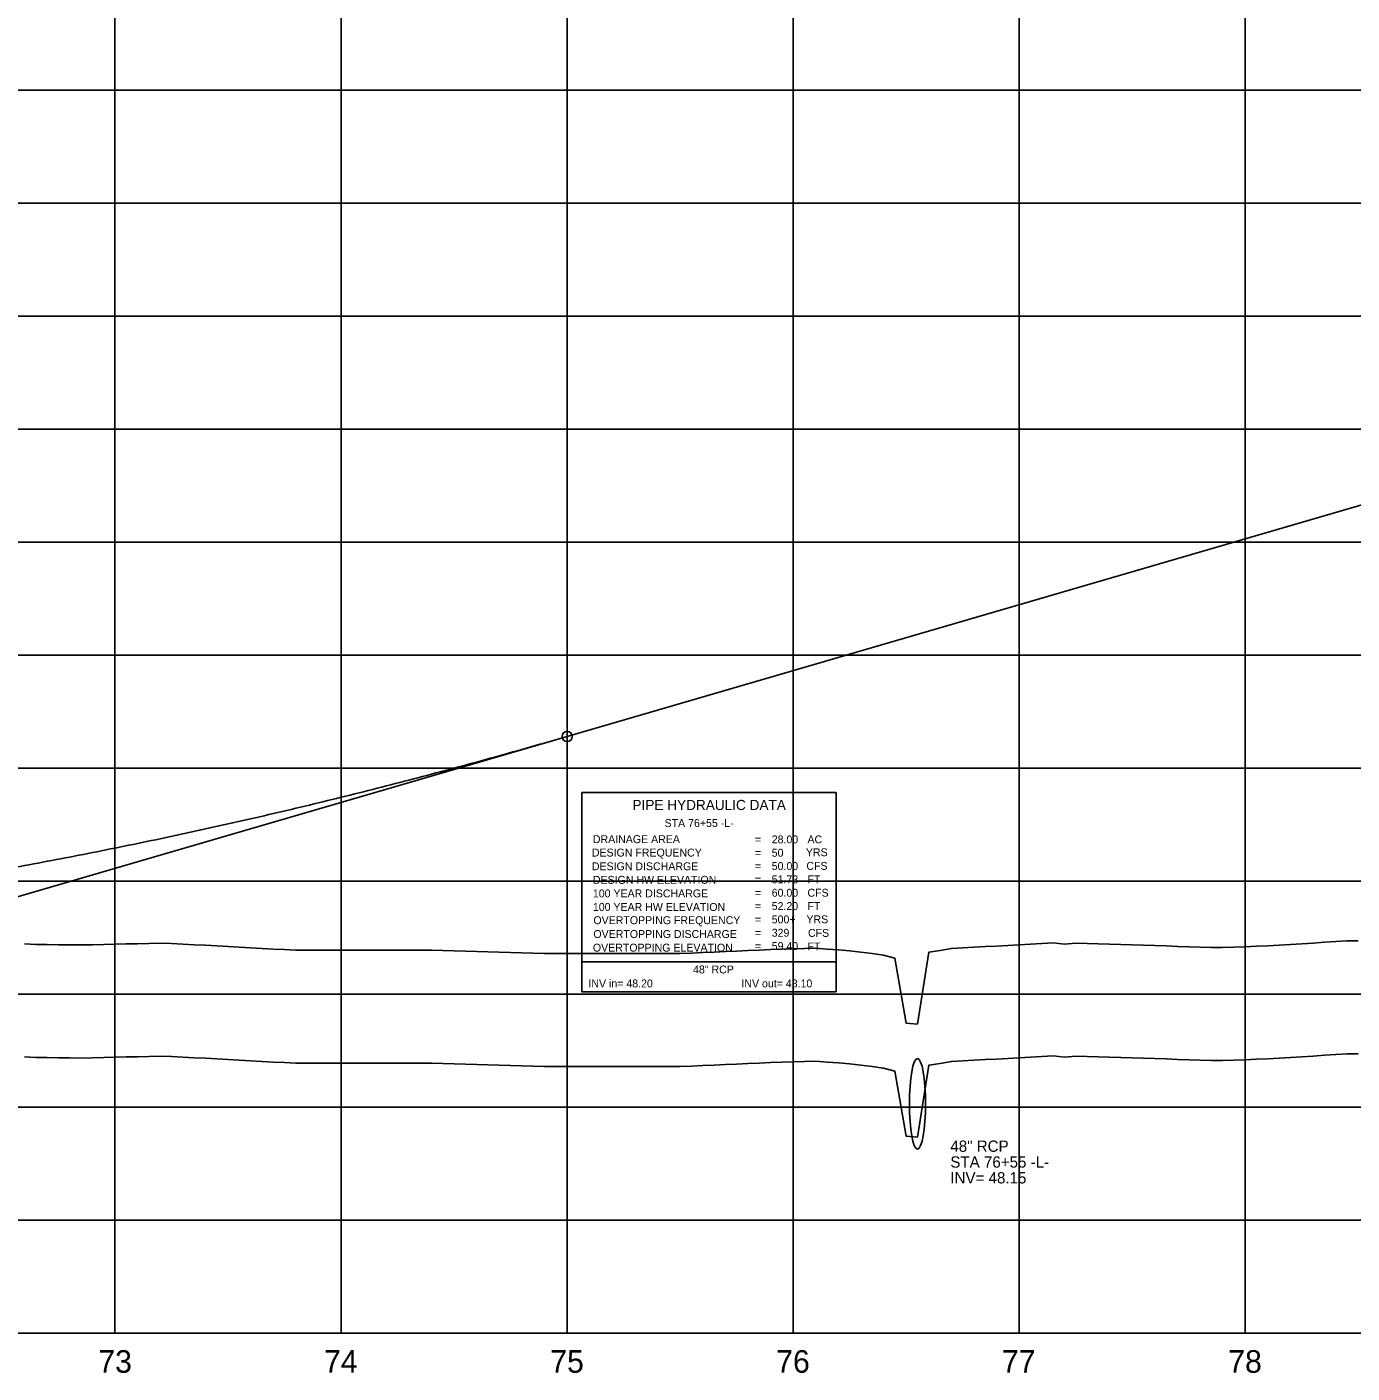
# Model space of a CAD drawing. Extents: x 2345490 to 2445302, y 465165 to 573888.
# Drawn here: x 2387583 to 2388169, y 564259 to 564854 of the extents above; entities that cross this region are included whole.
import ezdxf

# ---------------------------------------------------------------- set-up
doc = ezdxf.new("R2010")
doc.units = 0
for name, color, linetype in [('Old_Level_1', 7, 'Continuous'), ('Old_Level_2', 7, 'Continuous'), ('Old_Level_3', 7, 'Continuous'), ('Old_Level_4', 7, 'Continuous'), ('Old_Level_57', 7, 'Continuous'), ('Old_Level_62', 7, 'Continuous'), ('Old_Level_63', 7, 'Continuous')]:
    doc.layers.add(name, color=color, linetype=linetype)

msp = doc.modelspace()

# ---------------------------------------------------------------- linework, layer by layer
at = {"layer": 'Old_Level_1'}
for points in [[(2387871.5425, 564394.5715), (2387876.5425, 564394.74425), (2387881.5425, 564394.95975), (2387886.5425, 564395.1755), (2387891.5425, 564395.391), (2387896.5425, 564395.60625), (2387901.5425, 564395.8215), (2387906.5425, 564396.03675), (2387911.5425, 564396.25175), (2387916.5425, 564396.4665), (2387921.5425, 564396.6145), (2387926.5425, 564396.758), (2387931.5425, 564396.82925), (2387936.5425, 564396.4855), (2387941.5425, 564396.1415), (2387946.5425, 564395.728), (2387951.5425, 564395.1105), (2387956.5425, 564394.49325), (2387961.5425, 564393.807), (2387966.5425, 564392.43475), (2387971.5425, 564363.71725), (2387976.5425, 564363.33), (2387981.5425, 564395.118), (2387986.5425, 564395.805), (2387991.5425, 564396.7515), (2387996.5425, 564397.0235), (2388001.5425, 564397.29675), (2388006.5425, 564397.5715), (2388011.5425, 564397.8475), (2388016.5425, 564398.12475), (2388021.5425, 564398.4035), (2388026.5425, 564398.6835), (2388031.5425, 564398.965), (2388036.5425, 564399.20025), (2388041.5425, 564398.679), (2388046.5425, 564399.14275), (2388051.5425, 564399.00475), (2388056.5425, 564398.8445), (2388061.5425, 564398.68425), (2388066.5425, 564398.52425), (2388071.5425, 564398.36425), (2388076.5425, 564398.20425), (2388081.5425, 564398.0445), (2388086.5425, 564397.88475), (2388091.5425, 564397.70025), (2388096.5425, 564397.51), (2388101.5425, 564397.32025), (2388106.5425, 564397.13025), (2388111.5425, 564397.21875), (2388116.5425, 564397.38425), (2388121.5425, 564397.54975), (2388126.5425, 564397.715), (2388131.5425, 564397.93875), (2388136.5425, 564398.249), (2388141.5425, 564398.559), (2388146.5425, 564398.869), (2388151.5425, 564399.17875), (2388156.5425, 564399.48875), (2388161.5425, 564399.79875), (2388166.5425, 564400.1085), (2388171.5425, 564400.15625)], [(2387581.5425, 564398.7915), (2387586.5425, 564398.51675), (2387591.5425, 564398.46175), (2387596.5425, 564398.407), (2387601.5425, 564398.35175), (2387606.5425, 564398.2965), (2387611.5425, 564398.3715), (2387616.5425, 564398.49925), (2387621.5425, 564398.62725), (2387626.5425, 564398.75525), (2387631.5425, 564398.883), (2387636.5425, 564399.01075), (2387641.5425, 564399.13875), (2387646.5425, 564398.9765), (2387651.5425, 564398.71), (2387656.5425, 564398.4385), (2387661.5425, 564398.1645), (2387666.5425, 564397.89075), (2387671.5425, 564397.617), (2387676.5425, 564397.3435), (2387681.5425, 564397.07), (2387686.5425, 564396.79675), (2387691.5425, 564396.523), (2387696.5425, 564396.24675), (2387701.5425, 564396.0665), (2387706.5425, 564396.0665), (2387711.5425, 564396.0665), (2387716.5425, 564396.0665), (2387721.5425, 564396.0665), (2387726.5425, 564396.0665), (2387731.5425, 564396.0665), (2387736.5425, 564396.0665), (2387741.5425, 564396.0665), (2387746.5425, 564396.0665), (2387751.5425, 564396.0665), (2387756.5425, 564396.0665), (2387761.5425, 564395.951), (2387766.5425, 564395.821), (2387771.5425, 564395.691), (2387776.5425, 564395.561), (2387781.5425, 564395.431), (2387786.5425, 564395.29575), (2387791.5425, 564395.1465), (2387796.5425, 564394.9975), (2387801.5425, 564394.8485), (2387806.5425, 564394.69975), (2387811.5425, 564394.551), (2387816.5425, 564394.471), (2387821.5425, 564394.50825), (2387826.5425, 564394.54525), (2387831.5425, 564394.5715), (2387836.5425, 564394.5715), (2387841.5425, 564394.5715), (2387846.5425, 564394.5715), (2387851.5425, 564394.5715), (2387856.5425, 564394.5715), (2387861.5425, 564394.5715), (2387866.5425, 564394.5715), (2387871.5425, 564394.5715)]]:
    msp.add_lwpolyline(points, dxfattribs=at)
at = {"layer": 'Old_Level_2'}
for q in [(2388271.5425, 564671.756), (2387424.18275, 564424.7035)]:
    msp.add_line((2387821.5425, 564540.556), q, dxfattribs=at)
msp.add_circle((2387821.5425, 564540.556), 2.25, dxfattribs=at)
msp.add_spline([(2387021.5425, 564450.234), (2387037.5425, 564449.239), (2387053.5425, 564448.3585), (2387069.5425, 564447.5925), (2387085.5425, 564446.9405), (2387101.5425, 564446.403), (2387117.5425, 564445.98), (2387133.5425, 564445.67125), (2387149.5425, 564445.47675), (2387165.5425, 564445.3965), (2387181.5425, 564445.43075), (2387197.5425, 564445.57925), (2387213.5425, 564445.84225), (2387229.5425, 564446.2195), (2387245.5425, 564446.711), (2387261.5425, 564447.317), (2387277.5425, 564448.037), (2387293.5425, 564448.87175), (2387309.5425, 564449.8205), (2387325.5425, 564450.88375), (2387341.5425, 564452.0615), (2387357.5425, 564453.35325), (2387373.5425, 564454.7595), (2387389.5425, 564456.28025), (2387405.5425, 564457.91525), (2387421.5425, 564459.6645), (2387437.5425, 564461.528), (2387453.5425, 564463.506), (2387469.5425, 564465.59825), (2387485.5425, 564467.805), (2387501.5425, 564470.126), (2387517.5425, 564472.56125), (2387533.5425, 564475.11075), (2387549.5425, 564477.77475), (2387565.5425, 564480.553), (2387581.5425, 564483.44575), (2387597.5425, 564486.45275), (2387613.5425, 564489.574), (2387629.5425, 564492.80975), (2387645.5425, 564496.15975), (2387661.5425, 564499.624), (2387677.5425, 564503.20275), (2387693.5425, 564506.89575), (2387709.5425, 564510.70325), (2387725.5425, 564514.62475), (2387741.5425, 564518.661), (2387757.5425, 564522.81125), (2387773.5425, 564527.076), (2387789.5425, 564531.455), (2387805.5425, 564535.9485), (2387821.5425, 564540.556)], degree=3, dxfattribs=at)
at = {"layer": 'Old_Level_3'}
msp.add_ellipse((2387976.5425, 564378.034), major_axis=(0, 20), ratio=0.179479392, dxfattribs=at)
at = {"layer": 'Old_Level_4'}
for p, q in [((2387828.05154, 564515.81945), (2387940.55154, 564515.81945)), ((2387828.05154, 564440.81945), (2387828.05154, 564515.81945)), ((2387940.55154, 564515.81945), (2387940.55154, 564440.81945)), ((2387940.55154, 564440.81945), (2387828.05154, 564440.81945))]:
    msp.add_line(p, q, dxfattribs=at)
msp.add_lwpolyline([(2387828.05154, 564440.81945), (2387940.55154, 564440.81945), (2387940.55154, 564427.60445), (2387828.05154, 564427.60445)], close=True, dxfattribs=at)
at = {"layer": 'Old_Level_57'}
for p, q in [((2387621.54225, 564276.534), (2387621.54225, 566615.2835)), ((2387721.54225, 564276.534), (2387721.54225, 566615.2835)), ((2387821.54225, 564276.534), (2387821.54225, 566615.2835)), ((2387921.5425, 564276.534), (2387921.5425, 566615.2835)), ((2388021.54225, 564276.534), (2388021.54225, 566615.2835)), ((2388121.54225, 564276.534), (2388121.54225, 566615.2835)), ((2381271.5425, 564826.534), (2410861.12275, 564826.534)), ((2381271.54275, 564776.534), (2410861.123, 564776.534)), ((2381271.5425, 564726.534), (2410861.12275, 564726.534)), ((2381271.54275, 564676.534), (2410861.123, 564676.534)), ((2381271.5425, 564626.534), (2410861.12275, 564626.534)), ((2381271.54275, 564576.534), (2410861.123, 564576.534)), ((2381271.5425, 564526.534), (2410861.12275, 564526.534)), ((2381271.54275, 564476.534), (2410861.123, 564476.534)), ((2381271.5425, 564426.534), (2410861.12275, 564426.534)), ((2381271.54275, 564376.534), (2410861.123, 564376.534)), ((2381271.5425, 564326.534), (2410861.12275, 564326.534)), ((2381271.54275, 564276.534), (2410861.123, 564276.534))]:
    msp.add_line(p, q, dxfattribs=at)
at = {"layer": 'Old_Level_63'}
msp.add_line((2381321.5425, 564276.534), (2406689.937, 564276.534), dxfattribs=at)
for points in [[(2387581.5425, 564448.79125), (2387586.5425, 564448.5165), (2387591.5425, 564448.4615), (2387596.5425, 564448.40675), (2387601.5425, 564448.3515), (2387606.5425, 564448.29625), (2387611.5425, 564448.37125), (2387616.5425, 564448.499), (2387621.5425, 564448.627), (2387626.5425, 564448.755), (2387631.5425, 564448.88275), (2387636.5425, 564449.0105), (2387641.5425, 564449.1385), (2387646.5425, 564448.97625), (2387651.5425, 564448.70975), (2387656.5425, 564448.43825), (2387661.5425, 564448.16425), (2387666.5425, 564447.8905), (2387671.5425, 564447.61675), (2387676.5425, 564447.34325), (2387681.5425, 564447.06975), (2387686.5425, 564446.7965), (2387691.5425, 564446.52275), (2387696.5425, 564446.2465), (2387701.5425, 564446.06625), (2387706.5425, 564446.06625), (2387711.5425, 564446.06625), (2387716.5425, 564446.06625), (2387721.5425, 564446.06625), (2387726.5425, 564446.06625), (2387731.5425, 564446.06625), (2387736.5425, 564446.06625), (2387741.5425, 564446.06625), (2387746.5425, 564446.06625), (2387751.5425, 564446.06625), (2387756.5425, 564446.06625), (2387761.5425, 564445.95075), (2387766.5425, 564445.82075), (2387771.5425, 564445.69075), (2387776.5425, 564445.56075), (2387781.5425, 564445.43075), (2387786.5425, 564445.2955), (2387791.5425, 564445.14625), (2387796.5425, 564444.99725), (2387801.5425, 564444.84825), (2387806.5425, 564444.6995), (2387811.5425, 564444.55075), (2387816.5425, 564444.47075), (2387821.5425, 564444.508), (2387826.5425, 564444.545), (2387831.5425, 564444.57125), (2387836.5425, 564444.57125), (2387841.5425, 564444.57125), (2387846.5425, 564444.57125), (2387851.5425, 564444.57125), (2387856.5425, 564444.57125), (2387861.5425, 564444.57125), (2387866.5425, 564444.57125), (2387871.5425, 564444.57125)], [(2387871.5425, 564444.57125), (2387876.5425, 564444.744), (2387881.5425, 564444.9595), (2387886.5425, 564445.17525), (2387891.5425, 564445.39075), (2387896.5425, 564445.606), (2387901.5425, 564445.82125), (2387906.5425, 564446.0365), (2387911.5425, 564446.2515), (2387916.5425, 564446.46625), (2387921.5425, 564446.61425), (2387926.5425, 564446.75775), (2387931.5425, 564446.829), (2387936.5425, 564446.48525), (2387941.5425, 564446.14125), (2387946.5425, 564445.72775), (2387951.5425, 564445.11025), (2387956.5425, 564444.493), (2387961.5425, 564443.80675), (2387966.5425, 564442.4345), (2387971.5425, 564413.717), (2387976.5425, 564413.32975), (2387981.5425, 564445.11775), (2387986.5425, 564445.80475), (2387991.5425, 564446.75125), (2387996.5425, 564447.02325), (2388001.5425, 564447.2965), (2388006.5425, 564447.57125), (2388011.5425, 564447.84725), (2388016.5425, 564448.1245), (2388021.5425, 564448.40325), (2388026.5425, 564448.68325), (2388031.5425, 564448.96475), (2388036.5425, 564449.2), (2388041.5425, 564448.67875), (2388046.5425, 564449.1425), (2388051.5425, 564449.0045), (2388056.5425, 564448.84425), (2388061.5425, 564448.684), (2388066.5425, 564448.524), (2388071.5425, 564448.364), (2388076.5425, 564448.204), (2388081.5425, 564448.04425), (2388086.5425, 564447.8845), (2388091.5425, 564447.7), (2388096.5425, 564447.50975), (2388101.5425, 564447.32), (2388106.5425, 564447.13), (2388111.5425, 564447.2185), (2388116.5425, 564447.384), (2388121.5425, 564447.5495), (2388126.5425, 564447.71475), (2388131.5425, 564447.9385), (2388136.5425, 564448.24875), (2388141.5425, 564448.55875), (2388146.5425, 564448.86875), (2388151.5425, 564449.1785), (2388156.5425, 564449.4885), (2388161.5425, 564449.7985), (2388166.5425, 564450.10825), (2388171.5425, 564450.156)]]:
    msp.add_lwpolyline(points, dxfattribs=at)

# ---------------------------------------------------------------- texts
at = {"layer": 'Old_Level_3'}
for s, height, p in [('48" RCP', 5, (2387991.08925, 564356.78575)), ('STA 76+55 -L-', 4.9999995, (2387991.08925, 564349.78575)), ('INV= 48.15', 5, (2387991.08925, 564342.78575))]:
    msp.add_text(s, height=height, dxfattribs=at).set_placement(p)
at = {"layer": 'Old_Level_4'}
for s, height, p in [('PIPE HYDRAULIC DATA', 4.49985, (2387850.45154, 564507.99445)), ('STA 76+55 -L-', 3.4998, (2387864.67229, 564500.49395)), ('DRAINAGE AREA', 3.49995, (2387832.95154, 564493.36945)), ('=        ', 3.49995, (2387904.60154, 564493.26945)), ('28.00', 3.49995, (2387912.06204, 564493.26895)), ('AC', 3.49995, (2387927.87654, 564493.26945)), ('DESIGN FREQUENCY', 3.49995, (2387832.50154, 564487.44445)), ('=        ', 3.49995, (2387904.60154, 564487.36945)), ('50', 3.49995, (2387912.06204, 564487.36895)), ('YRS', 3.49995, (2387927.17654, 564487.56945)), ('DESIGN DISCHARGE', 3.49995, (2387832.50154, 564481.36945)), ('=        ', 3.49995, (2387904.60154, 564481.46945)), ('50.00', 3.49995, (2387912.06204, 564481.46895)), ('CFS', 3.49995, (2387927.40154, 564481.54445)), ('DESIGN HW ELEVATION', 3.49995, (2387832.95154, 564475.36945)), ('=        ', 3.49995, (2387904.60154, 564475.56945)), ('51.73', 3.49995, (2387912.06204, 564475.56895)), ('FT', 3.49995, (2387927.87654, 564475.56945)), ('100 YEAR DISCHARGE', 3.49995, (2387832.95154, 564469.36945)), ('=        ', 3.49995, (2387904.60154, 564469.66945)), ('60.00', 3.49995, (2387912.06204, 564469.66895)), ('CFS', 3.49995, (2387927.87654, 564469.66945)), ('100 YEAR HW ELEVATION', 3.49995, (2387832.95154, 564463.36945)), ('=        ', 3.49995, (2387904.60154, 564463.76945)), ('52.20', 3.49995, (2387912.06204, 564463.7692)), ('FT', 3.49995, (2387927.87654, 564463.76945)), ('OVERTOPPING FREQUENCY', 3.49995, (2387833.17654, 564457.51945)), ('=        ', 3.49995, (2387904.60154, 564457.86945)), ('500+', 3.49995, (2387912.06204, 564457.8692)), ('YRS', 3.49995, (2387927.40154, 564457.91945)), ('OVERTOPPING DISCHARGE', 3.49995, (2387833.17654, 564451.39445)), ('=        ', 3.49995, (2387904.60154, 564451.96945)), ('329', 3.49995, (2387912.06204, 564451.9692)), ('CFS', 3.49995, (2387928.10154, 564451.89445)), ('OVERTOPPING ELEVATION', 3.49995, (2387832.95154, 564445.36945)), ('=        ', 3.49995, (2387904.60154, 564446.06945)), ('59.40', 3.49995, (2387912.06204, 564446.0692)), ('FT', 3.49995, (2387927.87654, 564445.86945)), ('48" RCP', 3.4998, (2387877.25729, 564435.7172)), ('INV in= 48.20', 3.4998, (2387830.98404, 564429.53145)), ('INV out= 48.10', 3.4998, (2387898.66079, 564429.53145))]:
    msp.add_text(s, height=height, dxfattribs=at).set_placement(p)
at = {"layer": 'Old_Level_62'}
for s, p in [('73', (2387614.1515, 564259.034)), ('74', (2387713.994, 564259.034)), ('75', (2387814.0865, 564259.034)), ('76', (2387914.0275, 564259.034)), ('77', (2388013.885, 564259.034)), ('78', (2388114.01075, 564259.034))]:
    msp.add_text(s, height=10.000001, dxfattribs=at).set_placement(p)

doc.saveas('drawing.dxf')
